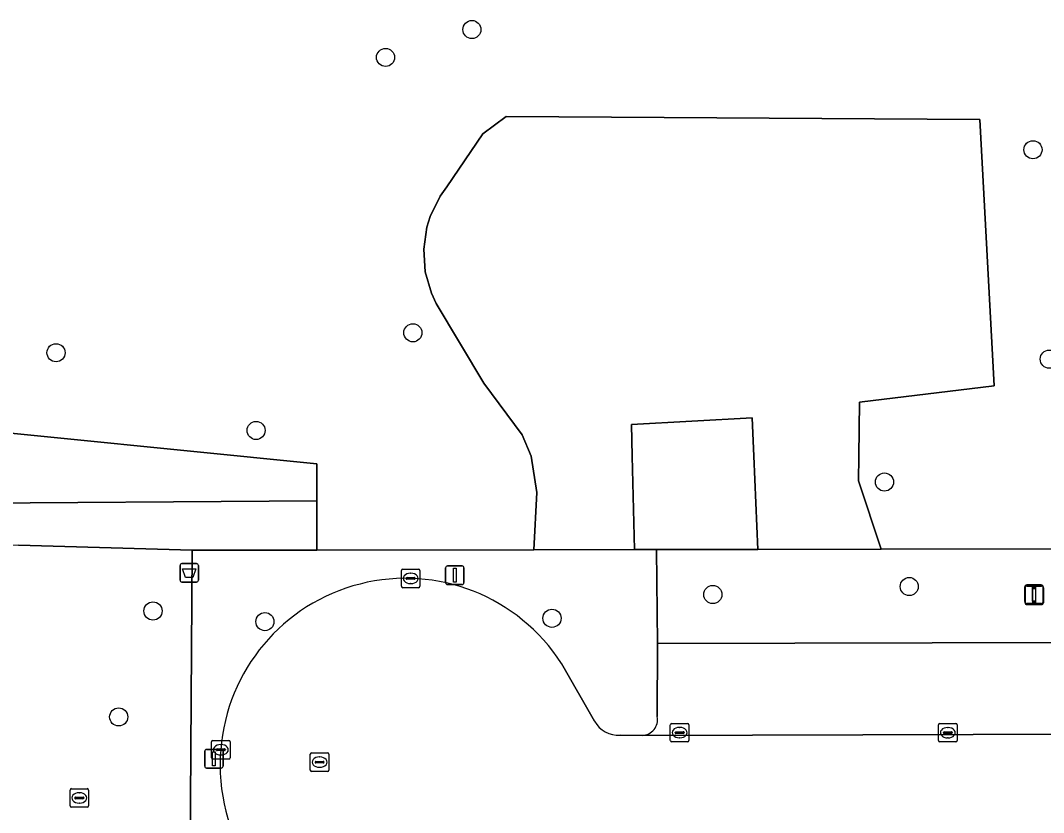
# Model space of a CAD drawing. Extents: x 160732 to 162107, y 387428 to 388479.
# Drawn here: x 161000.1 to 161055.3, y 388230.8 to 388273.5 of the extents above; entities that cross this region are included whole.
import ezdxf

# ---------------------------------------------------------------- set-up
doc = ezdxf.new("R2010")
doc.units = 0
for name, color, linetype in [('IMGEO_Afvalbak', 7, 'Continuous'), ('IMGEO_Boom', 7, 'Continuous'), ('IMGEO_Groenvoorziening', 7, 'Continuous'), ('IMGEO_Kolk', 7, 'Continuous'), ('IMGEO_Lichtmast', 7, 'Continuous'), ('IMGEO_Loofbos', 7, 'Continuous'), ('IMGEO_Parkeervlak_open', 7, 'Continuous'), ('IMGEO_Rijbaan_lokaal_open', 7, 'Continuous'), ('IMGEO_Rioolput', 7, 'Continuous'), ('IMGEO_Voetpad_gesloten', 7, 'Continuous'), ('IMGEO_Voetpad_open', 7, 'Continuous')]:
    doc.layers.add(name, color=color, linetype=linetype)

msp = doc.modelspace()

# ---------------------------------------------------------------- linework, layer by layer
at = {"layer": 'IMGEO_Afvalbak'}
for p, q in [((161008.704, 388243.303), (161008.704, 388244.103)), ((161008.704, 388244.103), (161008.704, 388243.303)), ((161008.804, 388244.203), (161009.594, 388244.203)), ((161009.594, 388244.203), (161008.804, 388244.203)), ((161009.694, 388244.103), (161009.694, 388243.303)), ((161009.694, 388243.303), (161009.694, 388244.103)), ((161009.594, 388243.203), (161008.804, 388243.203)), ((161008.804, 388243.203), (161009.594, 388243.203))]:
    msp.add_line(p, q, dxfattribs=at)
msp.add_lwpolyline([(161008.847, 388243.917), (161009.551, 388243.917), (161009.402, 388243.447), (161008.996, 388243.447), (161008.847, 388243.917)], dxfattribs=at)
for centre, start, end in [((161008.804, 388244.103), 90, 180), ((161008.804, 388244.103), 90, 180), ((161009.594, 388244.103), 0, 90), ((161009.594, 388244.103), 360, 90), ((161008.804, 388243.303), 180, 270), ((161008.804, 388243.303), 180, 270), ((161009.594, 388243.303), 270, 0), ((161009.594, 388243.303), 270, 0)]:
    msp.add_arc(centre, 0.1, start, end, dxfattribs=at)
at = {"layer": 'IMGEO_Boom'}
for centre in [(161024.441, 388272.992), (161019.785, 388271.488), (161054.688, 388266.512), (161021.259, 388256.644), (161002.022, 388255.569), (161055.565, 388255.223), (161012.806, 388251.379), (161046.683, 388248.598), (161048.018, 388242.966), (161037.429, 388242.536), (161007.247, 388241.648), (161013.281, 388241.075), (161028.758, 388241.253), (161005.401, 388235.937)]:
    msp.add_circle(centre, 0.489, dxfattribs=at)
at = {"layer": 'IMGEO_Groenvoorziening'}
for points in [[(161046.512, 388244.976), (161045.286, 388248.669), (161045.302, 388250), (161045.335, 388252.911), (161052.596, 388253.777), (161051.823, 388268.14), (161026.284, 388268.311), (161025.03, 388267.367), (161023.081, 388264.509), (161022.725, 388264.005), (161022.192, 388262.919), (161022.014, 388262.341), (161021.842, 388261.144), (161021.923, 388259.937), (161022.254, 388258.773), (161022.508, 388258.224), (161025.089, 388253.928), (161027.147, 388251.149), (161027.643, 388250), (161027.942, 388248.032), (161027.776, 388244.948), (161033.208, 388244.956), (161033.087, 388250), (161033.046, 388251.709), (161039.547, 388252.064), (161039.635, 388250), (161039.849, 388244.966)], [(161039.635, 388250), (161039.547, 388252.064), (161033.046, 388251.709), (161033.087, 388250), (161033.208, 388244.956), (161034.399, 388244.958), (161039.849, 388244.966)]]:
    msp.add_lwpolyline(points, close=True, dxfattribs=at)
msp.add_lwpolyline([(160957.216, 388247.974), (160968.781, 388247.688), (160980.091, 388247.423), (160993.047, 388247.432), (160995.448, 388247.448), (161016.076, 388247.584), (161016.078, 388249.584), (160994.905, 388251.701)], dxfattribs=at)
at = {"layer": 'IMGEO_Kolk'}
for p, q in [((161020.641, 388242.978), (161020.641, 388243.83)), ((161020.716, 388243.904), (161021.568, 388243.904)), ((161021.642, 388243.83), (161021.642, 388242.978)), ((161020.9, 388243.398), (161020.9, 388243.41)), ((161021.338, 388243.361), (161020.94, 388243.361)), ((161020.943, 388243.447), (161021.341, 388243.447)), ((161021.129, 388243.684), (161021.154, 388243.684)), ((161021.384, 388243.41), (161021.384, 388243.398)), ((161021.568, 388242.904), (161020.716, 388242.904)), ((161021.152, 388243.124), (161021.127, 388243.124)), ((161035.138, 388234.664), (161035.138, 388235.516)), ((161035.213, 388235.59), (161036.065, 388235.59)), ((161036.139, 388235.516), (161036.139, 388234.664)), ((161049.598, 388234.661), (161049.598, 388235.513)), ((161049.673, 388235.587), (161050.525, 388235.587)), ((161050.599, 388235.513), (161050.599, 388234.661)), ((161035.397, 388235.084), (161035.397, 388235.096)), ((161035.835, 388235.047), (161035.437, 388235.047)), ((161035.44, 388235.133), (161035.838, 388235.133)), ((161035.626, 388235.37), (161035.651, 388235.37)), ((161035.881, 388235.096), (161035.881, 388235.084)), ((161049.857, 388235.081), (161049.857, 388235.093)), ((161050.295, 388235.044), (161049.897, 388235.044)), ((161049.9, 388235.13), (161050.298, 388235.13)), ((161050.086, 388235.367), (161050.111, 388235.367)), ((161050.341, 388235.093), (161050.341, 388235.081)), ((161010.405, 388233.74), (161010.405, 388234.592)), ((161010.48, 388234.666), (161011.332, 388234.666)), ((161010.893, 388234.446), (161010.918, 388234.446)), ((161011.406, 388234.592), (161011.406, 388233.74)), ((161036.065, 388234.59), (161035.213, 388234.59)), ((161035.649, 388234.81), (161035.624, 388234.81)), ((161050.525, 388234.587), (161049.673, 388234.587)), ((161050.109, 388234.807), (161050.084, 388234.807)), ((161010.664, 388234.16), (161010.664, 388234.172)), ((161011.102, 388234.123), (161010.704, 388234.123)), ((161010.707, 388234.209), (161011.105, 388234.209)), ((161010.916, 388233.886), (161010.891, 388233.886)), ((161011.148, 388234.172), (161011.148, 388234.16)), ((161011.332, 388233.666), (161010.48, 388233.666))]:
    msp.add_line(p, q, dxfattribs=at)
for points in [[(161020.641, 388242.978), (161020.641, 388243.83)], [(161020.716, 388243.904), (161021.568, 388243.904)], [(161021.642, 388243.83), (161021.642, 388242.978)], [(161021.568, 388242.904), (161020.716, 388242.904)], [(161035.138, 388234.664), (161035.138, 388235.516)], [(161035.213, 388235.59), (161036.065, 388235.59)], [(161036.139, 388235.516), (161036.139, 388234.664)], [(161049.598, 388234.661), (161049.598, 388235.513)], [(161049.673, 388235.587), (161050.525, 388235.587)], [(161050.599, 388235.513), (161050.599, 388234.661)], [(161010.405, 388233.74), (161010.405, 388234.592)], [(161010.48, 388234.666), (161011.332, 388234.666)], [(161011.406, 388234.592), (161011.406, 388233.74)], [(161036.065, 388234.59), (161035.213, 388234.59)], [(161050.525, 388234.587), (161049.673, 388234.587)], [(161011.332, 388233.666), (161010.48, 388233.666)]]:
    msp.add_lwpolyline(points, dxfattribs=at)
for centre, radius, start, end in [((161020.718, 388243.828), 0.0765, 91.552, 178.448), ((161020.718, 388243.828), 0.0765, 91.552, 178.448), ((161021.566, 388243.828), 0.0765, 1.552, 88.448), ((161021.566, 388243.828), 0.0765, 1.552, 88.448), ((161020.94, 388243.407), 0.0403, 85.8775, 175.7526), ((161020.937, 388243.397), 0.0366, 178.938, 274.7102), ((161021.341, 388243.404), 0.043, 264.8664, 352.4533), ((161021.345, 388243.409), 0.0386, 1.7309, 96.639), ((161020.718, 388242.98), 0.0765, 181.552, 268.448), ((161020.718, 388242.98), 0.0765, 181.552, 268.448), ((161021.566, 388242.98), 0.0765, 271.552, 358.448), ((161021.566, 388242.98), 0.0765, 271.552, 358.448), ((161035.215, 388235.514), 0.0765, 91.552, 178.448), ((161035.215, 388235.514), 0.0765, 91.552, 178.448), ((161036.063, 388235.514), 0.0765, 1.552, 88.448), ((161036.063, 388235.514), 0.0765, 1.552, 88.448), ((161049.675, 388235.511), 0.0765, 91.552, 178.448), ((161049.675, 388235.511), 0.0765, 91.552, 178.448), ((161050.523, 388235.511), 0.0765, 1.552, 88.448), ((161050.523, 388235.511), 0.0765, 1.552, 88.448), ((161035.437, 388235.093), 0.0403, 85.8775, 175.7526), ((161035.434, 388235.083), 0.0366, 178.938, 274.7102), ((161035.838, 388235.09), 0.043, 264.8664, 352.4533), ((161035.842, 388235.095), 0.0386, 1.7309, 96.639), ((161049.897, 388235.09), 0.0403, 85.8775, 175.7526), ((161049.894, 388235.08), 0.0366, 178.938, 274.7102), ((161050.298, 388235.087), 0.043, 264.8664, 352.4533), ((161050.302, 388235.092), 0.0386, 1.7309, 96.639), ((161010.482, 388234.59), 0.0765, 91.552, 178.448), ((161010.482, 388234.59), 0.0765, 91.552, 178.448), ((161011.33, 388234.59), 0.0765, 1.552, 88.448), ((161011.33, 388234.59), 0.0765, 1.552, 88.448), ((161035.215, 388234.666), 0.0765, 181.552, 268.448), ((161035.215, 388234.666), 0.0765, 181.552, 268.448), ((161036.063, 388234.666), 0.0765, 271.552, 358.448), ((161036.063, 388234.666), 0.0765, 271.552, 358.448), ((161049.675, 388234.663), 0.0765, 181.552, 268.448), ((161049.675, 388234.663), 0.0765, 181.552, 268.448), ((161050.523, 388234.663), 0.0765, 271.552, 358.448), ((161050.523, 388234.663), 0.0765, 271.552, 358.448), ((161010.704, 388234.169), 0.0403, 85.8775, 175.7526), ((161010.701, 388234.159), 0.0366, 178.938, 274.7102), ((161011.105, 388234.166), 0.043, 264.8664, 352.4533), ((161011.109, 388234.171), 0.0386, 1.7309, 96.639), ((161010.482, 388233.742), 0.0765, 181.552, 268.448), ((161010.482, 388233.742), 0.0765, 181.552, 268.448), ((161011.33, 388233.742), 0.0765, 271.552, 358.448), ((161011.33, 388233.742), 0.0765, 271.552, 358.448)]:
    msp.add_arc(centre, radius, start, end, dxfattribs=at)
for centre, major_axis, ratio, start_param, end_param in [((161021.128, 388243.404), (-0.387, 0.002), 0.722429, 4.712389, 7.853982), ((161021.153, 388243.404), (-0.39, 0.002), 0.717154, 1.570796, 4.712389), ((161035.625, 388235.09), (-0.387, 0.002), 0.722429, 4.712389, 7.853982), ((161035.65, 388235.09), (-0.39, 0.002), 0.717154, 1.570796, 4.712389), ((161050.085, 388235.087), (-0.387, 0.002), 0.722429, 4.712389, 7.853982), ((161050.11, 388235.087), (-0.39, 0.002), 0.717154, 1.570796, 4.712389), ((161010.892, 388234.166), (-0.387, 0.002), 0.722429, 4.712389, 7.853982), ((161010.917, 388234.166), (-0.39, 0.002), 0.717154, 1.570796, 4.712389)]:
    msp.add_ellipse(centre, major_axis=major_axis, ratio=ratio, start_param=start_param, end_param=end_param, dxfattribs=at)
at = {"layer": 'IMGEO_Lichtmast'}
for p, q in [((161023.022, 388243.176), (161023.022, 388243.976)), ((161023.022, 388243.976), (161023.022, 388243.176)), ((161023.122, 388244.076), (161023.912, 388244.076)), ((161023.912, 388244.076), (161023.122, 388244.076)), ((161024.012, 388243.976), (161024.012, 388243.176)), ((161024.012, 388243.176), (161024.012, 388243.976)), ((161023.912, 388243.076), (161023.122, 388243.076)), ((161023.122, 388243.076), (161023.912, 388243.076)), ((161054.249, 388242.153), (161054.249, 388242.953)), ((161054.249, 388242.953), (161054.249, 388242.153)), ((161054.26, 388242.089), (161054.26, 388242.889)), ((161054.26, 388242.889), (161054.26, 388242.089)), ((161054.349, 388243.053), (161055.139, 388243.053)), ((161055.139, 388243.053), (161054.349, 388243.053)), ((161054.36, 388242.989), (161055.15, 388242.989)), ((161055.15, 388242.989), (161054.36, 388242.989)), ((161055.239, 388242.953), (161055.239, 388242.153)), ((161055.239, 388242.153), (161055.239, 388242.953)), ((161055.25, 388242.889), (161055.25, 388242.089)), ((161055.25, 388242.089), (161055.25, 388242.889)), ((161055.139, 388242.053), (161054.349, 388242.053)), ((161054.349, 388242.053), (161055.139, 388242.053)), ((161055.15, 388241.989), (161054.36, 388241.989)), ((161054.36, 388241.989), (161055.15, 388241.989)), ((161010.035, 388233.282), (161010.035, 388234.082)), ((161010.035, 388234.082), (161010.035, 388233.282)), ((161010.135, 388234.182), (161010.925, 388234.182)), ((161010.925, 388234.182), (161010.135, 388234.182)), ((161011.025, 388234.082), (161011.025, 388233.282)), ((161011.025, 388233.282), (161011.025, 388234.082)), ((161010.925, 388233.182), (161010.135, 388233.182)), ((161010.135, 388233.182), (161010.925, 388233.182))]:
    msp.add_line(p, q, dxfattribs=at)
for points in [[(161023.442, 388243.951), (161023.592, 388243.951), (161023.592, 388243.201), (161023.442, 388243.201), (161023.442, 388243.951)], [(161054.669, 388242.928), (161054.819, 388242.928), (161054.819, 388242.178), (161054.669, 388242.178), (161054.669, 388242.928)], [(161054.68, 388242.864), (161054.83, 388242.864), (161054.83, 388242.114), (161054.68, 388242.114), (161054.68, 388242.864)], [(161010.455, 388234.057), (161010.605, 388234.057), (161010.605, 388233.307), (161010.455, 388233.307), (161010.455, 388234.057)]]:
    msp.add_lwpolyline(points, dxfattribs=at)
for centre, start, end in [((161023.122, 388243.976), 90, 180), ((161023.122, 388243.976), 90, 180), ((161023.912, 388243.976), 0, 90), ((161023.912, 388243.976), 360, 90), ((161023.122, 388243.176), 180, 270), ((161023.122, 388243.176), 180, 270), ((161023.912, 388243.176), 270, 0), ((161023.912, 388243.176), 270, 0), ((161054.349, 388242.953), 90, 180), ((161054.349, 388242.953), 90, 180), ((161054.36, 388242.889), 90, 180), ((161054.36, 388242.889), 90, 180), ((161055.139, 388242.953), 0, 90), ((161055.139, 388242.953), 360, 90), ((161055.15, 388242.889), 0, 90), ((161055.15, 388242.889), 360, 90), ((161054.349, 388242.153), 180, 270), ((161054.349, 388242.153), 180, 270), ((161054.36, 388242.089), 180, 270), ((161054.36, 388242.089), 180, 270), ((161055.139, 388242.153), 270, 0), ((161055.139, 388242.153), 270, 0), ((161055.15, 388242.089), 270, 0), ((161055.15, 388242.089), 270, 0), ((161010.135, 388234.082), 90, 180), ((161010.135, 388234.082), 90, 180), ((161010.925, 388234.082), 0, 90), ((161010.925, 388234.082), 360, 90), ((161010.135, 388233.282), 180, 270), ((161010.135, 388233.282), 180, 270), ((161010.925, 388233.282), 270, 0), ((161010.925, 388233.282), 270, 0)]:
    msp.add_arc(centre, 0.1, start, end, dxfattribs=at)
at = {"layer": 'IMGEO_Loofbos'}
for points in [[(160994.905, 388251.701), (161016.078, 388249.584), (161016.076, 388247.584), (161016.074, 388244.93), (161027.776, 388244.948), (161027.942, 388248.032), (161027.643, 388250), (161027.147, 388251.149), (161025.089, 388253.928), (161022.508, 388258.224), (161022.254, 388258.773), (161021.923, 388259.937), (161021.842, 388261.144), (161022.014, 388262.341), (161022.192, 388262.919), (161022.725, 388264.005), (161023.081, 388264.509), (161025.03, 388267.367), (161026.284, 388268.311), (161051.823, 388268.14), (161052.596, 388253.777), (161045.335, 388252.911), (161045.302, 388250), (161045.286, 388248.669), (161046.512, 388244.976), (161068.382, 388245.009)], [(161007.249, 388209.067), (161008.456, 388214.277), (161010.856, 388223.42), (161010.797, 388223.421), (161009.329, 388224.899), (161009.259, 388228.515), (161009.291, 388234.174), (161009.351, 388244.92), (161000, 388245.187)]]:
    msp.add_lwpolyline(points, dxfattribs=at)
at = {"layer": 'IMGEO_Parkeervlak_open'}
for points in [[(161086.248, 388235.993), (161086.288, 388240.026), (161034.45, 388239.901), (161034.434, 388235.951)], [(161033.618, 388234.936), (161087.138, 388235.104)]]:
    msp.add_lwpolyline(points, dxfattribs=at)
msp.add_arc((161033.59, 388235.794), 0.858, 271.8653, 10.5403, dxfattribs=at)
at = {"layer": 'IMGEO_Rijbaan_lokaal_open'}
for points in [[(161031.057, 388235.702), (161029.268, 388238.819)], [(161149.51, 388235.15), (161148.964, 388235.149), (161088.109, 388235.056), (161087.138, 388235.104), (161033.618, 388234.936), (161032.427, 388234.946)]]:
    msp.add_lwpolyline(points, dxfattribs=at)
for centre, radius, start, end in [((161020.865, 388233.421), 9.987, 32.7184, 175.7209), ((161032.349, 388236.423), 1.48, 209.1843, 273.0337), ((161020.861, 388233.315), 9.992, 175.1114, 326.3431)]:
    msp.add_arc(centre, radius, start, end, dxfattribs=at)
at = {"layer": 'IMGEO_Rioolput'}
for p, q in [((161015.728, 388233.073), (161015.728, 388233.925)), ((161015.803, 388233.999), (161016.655, 388233.999)), ((161016.729, 388233.925), (161016.729, 388233.073)), ((161015.987, 388233.493), (161015.987, 388233.505)), ((161016.425, 388233.456), (161016.027, 388233.456)), ((161016.03, 388233.542), (161016.428, 388233.542)), ((161016.216, 388233.779), (161016.241, 388233.779)), ((161016.471, 388233.505), (161016.471, 388233.493)), ((161016.655, 388232.999), (161015.803, 388232.999)), ((161016.239, 388233.219), (161016.214, 388233.219)), ((161002.776, 388231.143), (161002.776, 388231.995)), ((161002.851, 388232.069), (161003.703, 388232.069)), ((161003.078, 388231.612), (161003.476, 388231.612)), ((161003.264, 388231.849), (161003.289, 388231.849)), ((161003.777, 388231.995), (161003.777, 388231.143)), ((161003.703, 388231.069), (161002.851, 388231.069)), ((161003.035, 388231.563), (161003.035, 388231.575)), ((161003.473, 388231.526), (161003.075, 388231.526)), ((161003.287, 388231.289), (161003.262, 388231.289)), ((161003.519, 388231.575), (161003.519, 388231.563))]:
    msp.add_line(p, q, dxfattribs=at)
for points in [[(161015.728, 388233.073), (161015.728, 388233.925)], [(161015.803, 388233.999), (161016.655, 388233.999)], [(161016.729, 388233.925), (161016.729, 388233.073)], [(161016.655, 388232.999), (161015.803, 388232.999)], [(161002.776, 388231.143), (161002.776, 388231.995)], [(161002.851, 388232.069), (161003.703, 388232.069)], [(161003.777, 388231.995), (161003.777, 388231.143)], [(161003.703, 388231.069), (161002.851, 388231.069)]]:
    msp.add_lwpolyline(points, dxfattribs=at)
for centre, radius, start, end in [((161015.805, 388233.923), 0.0765, 91.552, 178.448), ((161015.805, 388233.923), 0.0765, 91.552, 178.448), ((161016.653, 388233.923), 0.0765, 1.552, 88.448), ((161016.653, 388233.923), 0.0765, 1.552, 88.448), ((161016.027, 388233.502), 0.0403, 85.8775, 175.7526), ((161016.024, 388233.492), 0.0366, 178.938, 274.7102), ((161016.428, 388233.499), 0.043, 264.8664, 352.4533), ((161016.432, 388233.504), 0.0386, 1.7309, 96.639), ((161015.805, 388233.075), 0.0765, 181.552, 268.448), ((161015.805, 388233.075), 0.0765, 181.552, 268.448), ((161016.653, 388233.075), 0.0765, 271.552, 358.448), ((161016.653, 388233.075), 0.0765, 271.552, 358.448), ((161002.853, 388231.993), 0.0765, 91.552, 178.448), ((161002.853, 388231.993), 0.0765, 91.552, 178.448), ((161003.075, 388231.572), 0.0403, 85.8775, 175.7526), ((161003.48, 388231.574), 0.0386, 1.7309, 96.639), ((161003.701, 388231.993), 0.0765, 1.552, 88.448), ((161003.701, 388231.993), 0.0765, 1.552, 88.448), ((161002.853, 388231.145), 0.0765, 181.552, 268.448), ((161002.853, 388231.145), 0.0765, 181.552, 268.448), ((161003.072, 388231.562), 0.0366, 178.938, 274.7102), ((161003.476, 388231.569), 0.043, 264.8664, 352.4533), ((161003.701, 388231.145), 0.0765, 271.552, 358.448), ((161003.701, 388231.145), 0.0765, 271.552, 358.448)]:
    msp.add_arc(centre, radius, start, end, dxfattribs=at)
for centre, major_axis, ratio, start_param, end_param in [((161016.215, 388233.499), (-0.387, 0.002), 0.722429, 4.712389, 7.853982), ((161016.24, 388233.499), (-0.39, 0.002), 0.717154, 1.570796, 4.712389), ((161003.263, 388231.569), (-0.387, 0.002), 0.722429, 4.712389, 7.853982), ((161003.288, 388231.569), (-0.39, 0.002), 0.717154, 1.570796, 4.712389)]:
    msp.add_ellipse(centre, major_axis=major_axis, ratio=ratio, start_param=start_param, end_param=end_param, dxfattribs=at)
at = {"layer": 'IMGEO_Voetpad_gesloten'}
for points in [[(161016.076, 388247.584), (160995.448, 388247.448), (160993.047, 388247.432), (160980.091, 388247.423), (160968.781, 388247.688), (160957.216, 388247.974)], [(160956.423, 388245.504), (160965.265, 388245.423), (160975.267, 388245.304), (160984.343, 388245.053), (160995.042, 388245.215), (161000, 388245.187), (161009.351, 388244.92), (161016.074, 388244.93), (161016.076, 388247.584)]]:
    msp.add_lwpolyline(points, dxfattribs=at)
at = {"layer": 'IMGEO_Voetpad_open'}
for points in [[(161034.434, 388235.951), (161034.45, 388239.901), (161034.399, 388244.958), (161033.208, 388244.956), (161027.776, 388244.948), (161016.074, 388244.93), (161009.351, 388244.92), (161009.291, 388234.174), (161009.259, 388228.515), (161009.329, 388224.899), (161010.797, 388223.421), (161010.856, 388223.42), (161012.815, 388223.384), (161012.821, 388220.864), (161012.933, 388220.863), (161014.459, 388220.851), (161018.116, 388220.822), (161033.405, 388220.7), (161033.459, 388210.086), (161034.859, 388210.082), (161034.844, 388217.833), (161034.774, 388222.134), (161034.363, 388224.965), (161034.366, 388229.002)], [(161088.952, 388241.617), (161087.901, 388245.034), (161084.788, 388245.034), (161068.382, 388245.009), (161046.512, 388244.976), (161039.849, 388244.966), (161034.399, 388244.958), (161034.45, 388239.901), (161086.288, 388240.026), (161086.248, 388235.993)], [(161029.268, 388238.819), (161031.057, 388235.702)], [(161032.427, 388234.946), (161033.618, 388234.936)]]:
    msp.add_lwpolyline(points, dxfattribs=at)
for centre, radius, start, end in [((161020.865, 388233.421), 9.987, 32.7184, 175.7209), ((161032.349, 388236.423), 1.48, 209.1843, 273.0337), ((161033.59, 388235.794), 0.858, 271.8653, 10.5403), ((161020.861, 388233.315), 9.992, 175.1114, 326.3431)]:
    msp.add_arc(centre, radius, start, end, dxfattribs=at)

doc.saveas('drawing.dxf')
